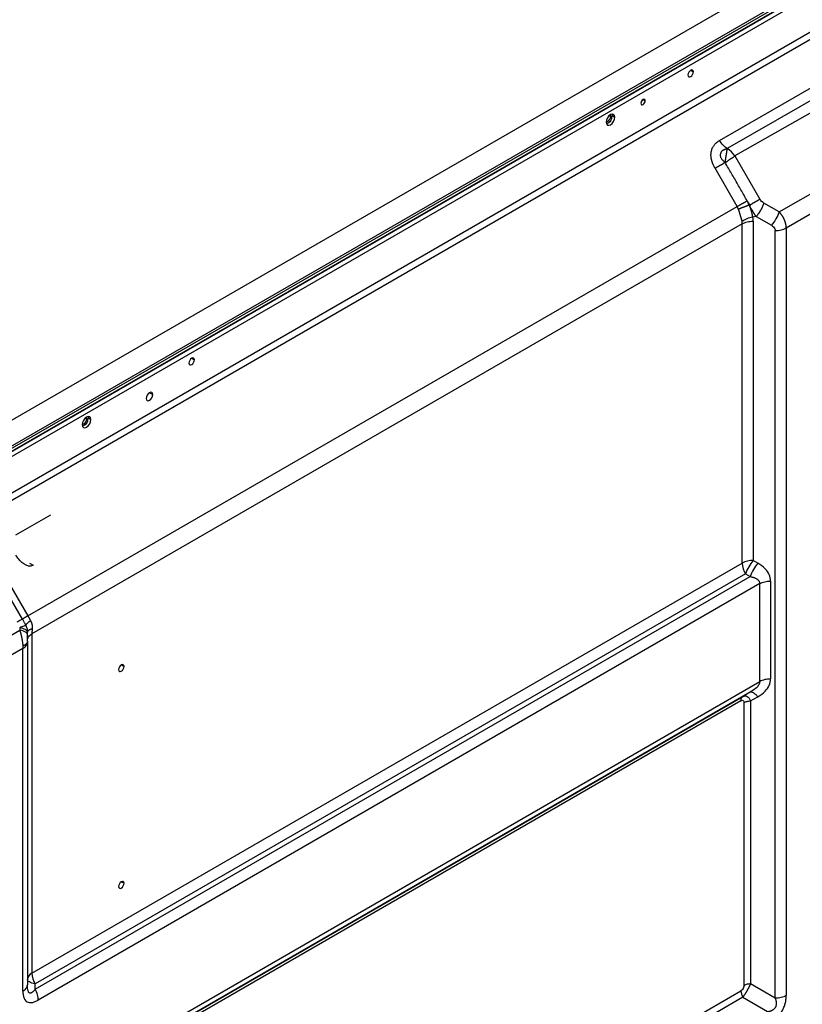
# Model space of a CAD drawing. Header units: millimetres. Extents: x 0 to 1118, y 0 to 864.
# Tile 391 of 397: x 975 to 1001, y 729 to 761. Entities that reach past the tile are written whole.
import ezdxf

# ---------------------------------------------------------------- set-up
doc = ezdxf.new("R2010")
doc.units = ezdxf.units.MM

msp = doc.modelspace()

# ---------------------------------------------------------------- linework, layer by layer
at = {"color": 7, "linetype": 'Continuous', "lineweight": 25}
for p, q in [((1037.8614, 784.3107), (903.0162, 706.4662)), ((1039.2838, 783.9479), (903.1346, 705.3507)), ((903.7374, 706.0498), (1038.5827, 783.8943)), ((903.7666, 705.8769), (1038.6118, 783.7214)), ((903.7728, 705.9886), (1038.618, 783.8331)), ((1038.618, 783.7351), (903.7728, 705.8906)), ((904.5899, 705.0191), (1037.8285, 781.9361)), ((1037.8906, 781.727), (904.652, 704.81)), ((998.0466, 757.1486), (1002.2233, 759.5597)), ((1002.4767, 759.2936), (998.2973, 756.8872)), ((1002.73, 759.0277), (998.5403, 756.6509)), ((994.5635, 758.0034), (994.572, 757.9527)), ((994.572, 757.9527), (994.6568, 757.9037)), ((999.978, 754.8344), (1003.7687, 757.0228)), ((998.5403, 756.6509), (999.3512, 755.247)), ((998.6158, 755.008), (997.9001, 756.2476)), ((1003.8723, 756.4294), (1000.2058, 754.3127)), ((975.6436, 741.7464), (998.6158, 755.008)), ((999.028, 755.0604), (999.005, 755.0549)), ((999.978, 754.8344), (999.483, 755.1202)), ((999.233, 754.6872), (999.1221, 754.6607)), ((999.233, 754.6872), (999.728, 754.4014)), ((998.7815, 754.4505), (975.7748, 741.169)), ((998.7815, 743.4586), (998.7815, 754.4505)), ((999.1351, 754.535), (999.1351, 743.5431)), ((1000.2058, 754.3127), (1000.2058, 729.45)), ((999.8522, 729.3654), (999.8522, 754.2282)), ((977.593, 748.2065), (977.6014, 748.1558)), ((977.6863, 748.1068), (977.6014, 748.1558)), ((975.2543, 744.3711), (976.3857, 745.0243)), ((975.7, 743.4606), (975.82, 743.3913)), ((975.7748, 730.1771), (998.7815, 743.4586)), ((999.2865, 743.4557), (999.1351, 743.5431)), ((975.4662, 741.644), (974.754, 742.8774)), ((974.9315, 742.9799), (975.6436, 741.7464)), ((998.8851, 743.1101), (975.8784, 729.8286)), ((975.8784, 729.6537), (999.0365, 743.0226)), ((998.8851, 743.1101), (999.0365, 743.0226)), ((999.7008, 742.8783), (999.7008, 739.7059)), ((999.3472, 742.7937), (975.982, 729.3053)), ((999.3472, 739.6213), (999.3472, 742.7937)), ((971.7998, 739.2207), (975.3784, 741.2866)), ((975.3784, 741.3657), (975.3784, 741.2866)), ((975.6247, 741.2521), (975.6284, 741.2213)), ((975.6331, 741.2366), (975.6284, 741.2213)), ((975.6284, 741.1618), (975.6284, 741.2213)), ((975.6284, 741.1422), (975.6284, 741.1617)), ((975.7748, 741.169), (975.7748, 730.1771)), ((975.4819, 740.6931), (972.0276, 738.699)), ((975.4819, 729.594), (975.4819, 740.6931)), ((975.6284, 740.8972), (975.6284, 729.7981)), ((975.9819, 726.1328), (999.3472, 739.6213)), ((998.7401, 739.0002), (975.8163, 725.7665)), ((999.0365, 739.2728), (975.8784, 725.9039)), ((975.8784, 725.9039), (998.8022, 739.1376)), ((998.7893, 739.1268), (998.8022, 739.1376)), ((999.0365, 739.2728), (998.8022, 739.1376)), ((998.8022, 739.1376), (998.8215, 739.1433)), ((999.089, 739.3112), (999.0365, 739.2728)), ((999.0561, 739.2757), (999.0365, 739.2728)), ((999.0522, 738.9932), (999.2865, 739.1285)), ((999.0522, 738.9932), (999.0522, 729.8273)), ((998.8401, 729.7766), (998.8401, 738.9425)), ((975.624, 729.7725), (975.6284, 729.7981)), ((975.632, 729.7088), (975.6261, 729.7708)), ((975.634, 729.7273), (975.6284, 729.7981)), ((975.8784, 729.6537), (975.8784, 729.8286)), ((999.8522, 729.3654), (999.0522, 729.8273)), ((975.8163, 716.3697), (998.7401, 729.6034)), ((998.8022, 729.3943), (975.8784, 716.1607)), ((998.8022, 729.3943), (999.6022, 728.9324))]:
    msp.add_line(p, q, dxfattribs=at)
at = {"color": 8, "linetype": 'Continuous', "lineweight": 25}
for p, q in [((997.112, 759.4231), (997.2004, 759.3721)), ((995.5703, 758.4747), (995.641, 758.4339)), ((994.5197, 757.9225), (994.4704, 757.9509)), ((980.9487, 750.0922), (981.0371, 750.0412)), ((979.584, 748.9778), (979.6901, 748.9165)), ((977.5491, 748.1256), (977.4999, 748.154)), ((978.6691, 740.1605), (978.7575, 740.1094)), ((978.6691, 733.1382), (978.7575, 733.0872))]:
    msp.add_line(p, q, dxfattribs=at)
at = {"color": 7, "linetype": 'Continuous', "lineweight": 25, "flags": 128}
for points in [[(997.2004, 759.3721), (997.1937, 759.4072), (997.1746, 759.4293), (997.1459, 759.4349), (997.1121, 759.4231), (997.0782, 759.3958), (997.0496, 759.3571), (997.0304, 759.313), (997.0237, 759.27)], [(997.0237, 759.27), (997.0304, 759.2348), (997.0496, 759.2128), (997.0782, 759.2072), (997.1121, 759.219), (997.1459, 759.2463), (997.1746, 759.2849), (997.1937, 759.3291), (997.2004, 759.3721)], [(995.641, 758.4339), (995.6356, 758.462), (995.6203, 758.4796), (995.5973, 758.4841), (995.5703, 758.4747), (995.5432, 758.4529), (995.5203, 758.4219), (995.5049, 758.3866), (995.4996, 758.3522)], [(995.4996, 758.3522), (995.5049, 758.3241), (995.5203, 758.3064), (995.5432, 758.302), (995.5703, 758.3114), (995.5973, 758.3332), (995.6203, 758.3642), (995.6356, 758.3995), (995.641, 758.4339)], [(994.6568, 757.9037), (994.6461, 757.9599), (994.6154, 757.9952), (994.5695, 758.0041), (994.5154, 757.9853), (994.4613, 757.9417), (994.4154, 757.8798), (994.3848, 757.8091), (994.374, 757.7404)], [(994.374, 757.7404), (994.3848, 757.6841), (994.4154, 757.6488), (994.4613, 757.6399), (994.5154, 757.6587), (994.5695, 757.7024), (994.6154, 757.7643), (994.6461, 757.835), (994.6568, 757.9037)], [(994.375, 757.7603), (994.3975, 757.7576), (994.4313, 757.7694), (994.4651, 757.7967), (994.4938, 757.8354), (994.513, 757.8795), (994.5197, 757.9225)], [(994.5197, 757.9225), (994.513, 757.9576), (994.4999, 757.9754)], [(981.0371, 750.0412), (981.0304, 750.0763), (981.0112, 750.0984), (980.9825, 750.104), (980.9487, 750.0922), (980.9149, 750.0649), (980.8862, 750.0262), (980.8671, 749.9821), (980.8603, 749.9391)], [(980.8603, 749.9391), (980.8671, 749.9039), (980.8862, 749.8819), (980.9149, 749.8763), (980.9487, 749.8881), (980.9825, 749.9154), (981.0112, 749.9541), (981.0304, 749.9982), (981.0371, 750.0412)], [(979.6901, 748.9165), (979.682, 748.9587), (979.659, 748.9852), (979.6246, 748.9919), (979.584, 748.9778), (979.5434, 748.945), (979.509, 748.8986), (979.486, 748.8456), (979.4779, 748.794)], [(979.4779, 748.794), (979.486, 748.7518), (979.509, 748.7254), (979.5434, 748.7187), (979.584, 748.7328), (979.6246, 748.7656), (979.659, 748.812), (979.682, 748.865), (979.6901, 748.9165)], [(977.6863, 748.1068), (977.6755, 748.1631), (977.6449, 748.1983), (977.599, 748.2072), (977.5449, 748.1884), (977.4907, 748.1448), (977.4449, 748.0829), (977.4142, 748.0122), (977.4034, 747.9435)], [(977.4034, 747.9435), (977.4142, 747.8872), (977.4449, 747.8519), (977.4907, 747.843), (977.5449, 747.8618), (977.599, 747.9055), (977.6449, 747.9674), (977.6755, 748.0381), (977.6863, 748.1068)], [(977.4044, 747.9634), (977.4269, 747.9607), (977.4607, 747.9725), (977.4946, 747.9998), (977.5232, 748.0385), (977.5424, 748.0826), (977.5491, 748.1256)], [(977.5491, 748.1256), (977.5424, 748.1607), (977.5294, 748.1785)], [(975.6284, 741.2211), (975.6242, 741.2428), (975.6115, 741.2643), (975.5905, 741.285), (975.5616, 741.3046), (975.5253, 741.3227), (975.4821, 741.3392), (975.4328, 741.3536), (975.3784, 741.3657)], [(978.7575, 740.1094), (978.7508, 740.1446), (978.7317, 740.1667), (978.703, 740.1722), (978.6692, 740.1605), (978.6353, 740.1332), (978.6067, 740.0945), (978.5875, 740.0503), (978.5808, 740.0074)], [(978.5808, 740.0074), (978.5875, 739.9722), (978.6067, 739.9502), (978.6353, 739.9446), (978.6692, 739.9564), (978.703, 739.9836), (978.7317, 740.0223), (978.7508, 740.0665), (978.7575, 740.1094)], [(978.7575, 733.0872), (978.7508, 733.1224), (978.7317, 733.1444), (978.703, 733.15), (978.6692, 733.1382), (978.6353, 733.1109), (978.6067, 733.0723), (978.5875, 733.0281), (978.5808, 732.9851)], [(978.5808, 732.9851), (978.5875, 732.95), (978.6067, 732.9279), (978.6353, 732.9223), (978.6692, 732.9341), (978.703, 732.9614), (978.7317, 733.0001), (978.7508, 733.0443), (978.7575, 733.0872)], [(975.8784, 729.8286), (975.824, 729.8407), (975.7748, 729.8551), (975.7317, 729.8715), (975.6954, 729.8896), (975.6664, 729.9092), (975.6454, 729.9298), (975.6327, 729.9512), (975.6284, 729.973)]]:
    msp.add_lwpolyline(points, dxfattribs=at)
at = {"color": 7, "linetype": 'Continuous', "lineweight": 25}
for centre, radius, start, end in [((994.2967, 757.9513), 0.2753, 288.14896, 0.28745), ((997.9053, 756.2411), 0.7557, 32.8371, 58.75463), ((977.3261, 748.1544), 0.2753, 288.14896, 0.28745), ((999.1207, 742.8218), 0.7215, 88.85598, 118.04026), ((999.5025, 743.4832), 0.7214, 181.95658, 211.14395), ((1000.1994, 742.6399), 1.3959, 139.68314, 160.31692), ((975.8786, 729.948), 0.2515, 114.37463, 174.30525), ((976.4958, 730.2017), 0.7214, 181.95652, 211.144)]:
    msp.add_arc(centre, radius, start, end, dxfattribs=at)
for points, knots in [([(997.9001, 756.2476), (997.8949, 756.2568), (997.8844, 756.2752), (997.8697, 756.3032), (997.8556, 756.3316), (997.8424, 756.3604), (997.8301, 756.3895), (997.8187, 756.4189), (997.8083, 756.4485), (997.7989, 756.4784), (997.7906, 756.5086), (997.7835, 756.5388), (997.7777, 756.5692), (997.7732, 756.5996), (997.77, 756.6299), (997.7663, 756.6918), (997.7725, 756.7839), (997.8067, 756.8967), (997.8531, 756.9762), (997.8969, 757.0298), (997.9307, 757.0643), (997.9672, 757.0956), (998.0057, 757.124), (998.033, 757.1404), (998.0466, 757.1486)], [0, 0, 0, 0, 0.0280329, 0.056067, 0.0840981, 0.1121295, 0.140167, 0.1682016, 0.1962319, 0.2242712, 0.2523245, 0.2803701, 0.3084076, 0.3364611, 0.3645215, 0.3925696, 0.508896, 0.6252233, 0.7415642, 0.7932641, 0.8449567, 0.8966381, 0.9483187, 1, 1, 1, 1]), ([(998.2953, 756.8854), (998.2493, 756.9122), (998.2033, 756.9495), (998.1182, 757.0395), (998.0792, 757.0922), (998.0466, 757.1486)], [0, 0, 0, 0, 0.5, 0.5, 1, 1, 1, 1]), ([(998.2944, 756.886), (998.2903, 756.884), (998.2821, 756.88), (998.2691, 756.8744), (998.2558, 756.8689), (998.2423, 756.8637), (998.2285, 756.8584), (998.2146, 756.8531), (998.2006, 756.8477), (998.1867, 756.842), (998.1729, 756.8359), (998.1595, 756.8292), (998.1465, 756.822), (998.1341, 756.814), (998.1227, 756.8051), (998.1123, 756.7953), (998.1034, 756.7843), (998.0959, 756.7725), (998.0897, 756.76), (998.0844, 756.7469), (998.077, 756.7255), (998.068, 756.6948), (998.0659, 756.6528), (998.0777, 756.6115), (998.098, 756.5733), (998.1229, 756.5376), (998.153, 756.5019), (998.1879, 756.4661), (998.2146, 756.4428), (998.228, 756.4311)], [0, 0, 0, 0, 0.0239116, 0.0474802, 0.0708827, 0.0942469, 0.117657, 0.1411559, 0.1647534, 0.1884383, 0.2121853, 0.2359586, 0.2597146, 0.2834186, 0.3070566, 0.3306445, 0.3542303, 0.3778653, 0.4015425, 0.4252334, 0.4489213, 0.514682, 0.5802756, 0.6457794, 0.7116126, 0.7771629, 0.8423808, 0.9209214, 1, 1, 1, 1]), ([(998.228, 756.4312), (998.2291, 756.4385), (998.2312, 756.4531), (998.2345, 756.4751), (998.2378, 756.4972), (998.2411, 756.5192), (998.2444, 756.5412), (998.2478, 756.563), (998.2511, 756.5847), (998.2545, 756.6061), (998.2578, 756.6274), (998.2612, 756.6483), (998.2645, 756.6689), (998.2678, 756.6891), (998.271, 756.7089), (998.2742, 756.7283), (998.2773, 756.7472), (998.2803, 756.7655), (998.2831, 756.7833), (998.2859, 756.8005), (998.2884, 756.8171), (998.2908, 756.833), (998.293, 756.8482), (998.295, 756.8626), (998.2968, 756.8764), (998.2977, 756.8849), (998.2982, 756.8892)], [0, 0, 0, 0, 0.04165712, 0.08331481, 0.1249728, 0.16663076, 0.20828837, 0.24994527, 0.29160115, 0.33325576, 0.3749089, 0.4165605, 0.45821058, 0.49985936, 0.54150721, 0.58315476, 0.62480289, 0.6664528, 0.70810604, 0.74976459, 0.79143086, 0.83310778, 0.8747988, 0.91650798, 0.95823995, 1, 1, 1, 1]), ([(998.228, 756.4311), (998.233, 756.4341), (998.2432, 756.4401), (998.2581, 756.4498), (998.2728, 756.46), (998.2873, 756.4705), (998.3017, 756.4813), (998.3159, 756.4922), (998.3302, 756.5031), (998.3444, 756.514), (998.3586, 756.5247), (998.3729, 756.5351), (998.3874, 756.5452), (998.402, 756.5547), (998.4168, 756.5639), (998.4314, 756.5728), (998.446, 756.5815), (998.4604, 756.5901), (998.476, 756.5998), (998.4928, 756.6107), (998.5101, 756.6232), (998.5264, 756.6365), (998.5358, 756.6462), (998.5406, 756.6511)], [0, 0, 0, 0, 0.0446659, 0.0892609, 0.133838, 0.178426, 0.2230345, 0.2676599, 0.3122902, 0.3569105, 0.4015084, 0.4460795, 0.4906327, 0.5351932, 0.5797817, 0.6243968, 0.6690231, 0.7136396, 0.7582279, 0.8185151, 0.8787836, 0.939182, 1, 1, 1, 1]), ([(998.228, 756.4311), (998.2213, 756.4274), (998.2079, 756.42), (998.1876, 756.4088), (998.1673, 756.3976), (998.147, 756.3863), (998.1267, 756.375), (998.1065, 756.3637), (998.0863, 756.3524), (998.0663, 756.3413), (998.0465, 756.3302), (998.027, 756.3192), (998.0077, 756.3084), (997.9887, 756.2977), (997.9701, 756.2872), (997.9519, 756.2769), (997.9341, 756.2669), (997.9168, 756.2571), (997.9057, 756.2508), (997.9001, 756.2476)], [0, 0, 0, 0, 0.058816, 0.1176392, 0.1764653, 0.2352917, 0.294117, 0.3529406, 0.4117629, 0.4705846, 0.529407, 0.5882308, 0.647057, 0.7058856, 0.7647161, 0.8235465, 0.882374, 0.941194, 1, 1, 1, 1]), ([(998.9401, 755.1952), (998.9069, 755.2544), (998.8403, 755.3729), (998.7395, 755.55), (998.6381, 755.7267), (998.5362, 755.9032), (998.4338, 756.0794), (998.3311, 756.2554), (998.2623, 756.3725), (998.228, 756.4311)], [0, 0, 0, 0, 0.1428581, 0.2857149, 0.4285715, 0.5714287, 0.7142862, 0.8571437, 1, 1, 1, 1]), ([(998.6158, 755.008), (998.6213, 755.0112), (998.6324, 755.0176), (998.6496, 755.0275), (998.6672, 755.0376), (998.6852, 755.0481), (998.7037, 755.0587), (998.7224, 755.0695), (998.7415, 755.0806), (998.7609, 755.0917), (998.7805, 755.1031), (998.8002, 755.1145), (998.8202, 755.126), (998.8402, 755.1375), (998.8602, 755.1491), (998.8803, 755.1607), (998.9003, 755.1723), (998.9203, 755.1838), (998.9335, 755.1914), (998.9401, 755.1952)], [0, 0, 0, 0, 0.0588022, 0.1176185, 0.1764431, 0.2352717, 0.2941015, 0.352931, 0.4117594, 0.470587, 0.5294141, 0.5882414, 0.6470695, 0.7058985, 0.7647279, 0.8235561, 0.8823805, 0.941197, 1, 1, 1, 1]), ([(998.6539, 754.9206), (998.652, 754.9267), (998.648, 754.9388), (998.6412, 754.9566), (998.6335, 754.9741), (998.6252, 754.9913), (998.6189, 755.0024), (998.6158, 755.008)], [0, 0, 0, 0, 0.1999917, 0.4000001, 0.5999989, 0.8000019, 1, 1, 1, 1]), ([(999.005, 755.0549), (998.9978, 755.0523), (998.9834, 755.0469), (998.9616, 755.0388), (998.9398, 755.0307), (998.918, 755.0225), (998.8962, 755.0143), (998.8745, 755.0061), (998.8529, 754.9979), (998.8315, 754.9897), (998.8102, 754.9816), (998.7893, 754.9736), (998.7687, 754.9656), (998.7484, 754.9577), (998.7285, 754.95), (998.7091, 754.9424), (998.6901, 754.935), (998.6717, 754.9277), (998.6598, 754.923), (998.6539, 754.9206)], [0, 0, 0, 0, 0.0588021, 0.1176184, 0.176443, 0.2352715, 0.2941012, 0.3529305, 0.4117589, 0.4705864, 0.5294136, 0.5882411, 0.6470695, 0.7058988, 0.7647285, 0.823557, 0.8823816, 0.9411979, 1, 1, 1, 1]), ([(999.028, 755.0604), (999.024, 755.067), (999.0162, 755.0802), (999.0036, 755.0994), (998.9906, 755.1184), (998.9775, 755.1373), (998.9646, 755.1563), (998.9519, 755.1755), (998.9441, 755.1886), (998.9401, 755.1952)], [0, 0, 0, 0, 0.14292838, 0.28574776, 0.42857811, 0.57142497, 0.71425548, 0.85707437, 1, 1, 1, 1]), ([(999.005, 755.0549), (998.9992, 755.0707), (998.9863, 755.1021), (998.9642, 755.1488), (998.9483, 755.1797), (998.9401, 755.1952)], [0, 0, 0, 0, 0.3261025, 0.6589417, 1, 1, 1, 1]), ([(999.0299, 754.9982), (999.0259, 755.0077), (999.0178, 755.0267), (999.0092, 755.0455), (999.005, 755.0549)], [0, 0, 0, 0, 0.4999977, 1, 1, 1, 1]), ([(999.028, 755.0604), (999.0346, 755.0642), (999.0477, 755.0718), (999.0677, 755.0834), (999.0876, 755.0949), (999.1076, 755.1064), (999.1276, 755.118), (999.1476, 755.1295), (999.1674, 755.1409), (999.1871, 755.1523), (999.2066, 755.1636), (999.2259, 755.1747), (999.2449, 755.1857), (999.2637, 755.1965), (999.282, 755.2071), (999.3, 755.2175), (999.3176, 755.2276), (999.3347, 755.2375), (999.3457, 755.2439), (999.3512, 755.247)], [0, 0, 0, 0, 0.0588577, 0.1176951, 0.1765165, 0.2353269, 0.2941313, 0.3529346, 0.411741, 0.4705542, 0.5293765, 0.588209, 0.6470509, 0.7058999, 0.7647511, 0.8235975, 0.8824297, 0.9412355, 1, 1, 1, 1]), ([(999.03, 754.9983), (999.0311, 755.0007), (999.0334, 755.0055), (999.036, 755.0133), (999.0377, 755.0214), (999.0385, 755.0296), (999.0382, 755.0379), (999.0364, 755.0459), (999.0332, 755.0537), (999.0297, 755.0582), (999.028, 755.0604)], [0, 0, 0, 0, 0.1218899, 0.247367, 0.3740283, 0.4999961, 0.6242818, 0.7472412, 0.8710548, 1, 1, 1, 1]), ([(999.1221, 754.6607), (999.1212, 754.6681), (999.1195, 754.6828), (999.116, 754.7055), (999.1119, 754.7286), (999.1073, 754.7521), (999.102, 754.7759), (999.0962, 754.7999), (999.0898, 754.8243), (999.0828, 754.8488), (999.0753, 754.8735), (999.0673, 754.8984), (999.0587, 754.9233), (999.0497, 754.9483), (999.0401, 754.9733), (999.0333, 754.9899), (999.0299, 754.9982)], [0, 0, 0, 0, 0.0714363, 0.1428696, 0.2143003, 0.2857285, 0.3571546, 0.4285789, 0.5000015, 0.5714232, 0.6428447, 0.714267, 0.7856916, 0.8571203, 0.9285554, 1, 1, 1, 1]), ([(999.233, 754.6872), (999.2282, 754.6931), (999.2186, 754.7049), (999.2048, 754.7237), (999.1913, 754.743), (999.1781, 754.763), (999.1651, 754.7835), (999.1523, 754.8044), (999.1397, 754.8256), (999.127, 754.8471), (999.1142, 754.8687), (999.1013, 754.8904), (999.0881, 754.9121), (999.0745, 754.9338), (999.0603, 754.9554), (999.0456, 754.977), (999.0352, 754.9912), (999.03, 754.9983)], [0, 0, 0, 0, 0.0660801, 0.1325573, 0.1993208, 0.266261, 0.3332642, 0.4002267, 0.4670707, 0.5337507, 0.6002407, 0.6665505, 0.732753, 0.7989861, 0.8654252, 0.9323174, 1, 1, 1, 1]), ([(999.483, 755.1202), (999.4713, 755.0865), (999.4567, 755.05), (999.4218, 754.9741), (999.4016, 754.9348), (999.3571, 754.8573), (999.333, 754.8193), (999.2833, 754.7485), (999.2578, 754.7158), (999.233, 754.6872)], [0, 0, 0, 0, 0.25, 0.25, 0.5, 0.5, 0.75, 0.75, 1, 1, 1, 1]), ([(999.483, 755.1202), (999.4647, 755.1308), (999.43, 755.1544), (999.3849, 755.1973), (999.3611, 755.23), (999.3512, 755.247)], [0, 0, 0, 0, 0.3577093, 0.6908489, 1, 1, 1, 1]), ([(998.6539, 754.9206), (998.6565, 754.9123), (998.6616, 754.8958), (998.6692, 754.871), (998.6768, 754.8463), (998.6844, 754.8217), (998.6919, 754.7972), (998.6993, 754.7729), (998.7065, 754.7487), (998.7137, 754.7248), (998.7207, 754.7012), (998.7276, 754.6779), (998.7343, 754.6549), (998.7409, 754.6323), (998.7473, 754.6101), (998.7535, 754.5884), (998.7595, 754.5672), (998.7654, 754.5464), (998.7692, 754.533), (998.7711, 754.5264)], [0, 0, 0, 0, 0.0588242, 0.1176472, 0.1764698, 0.2352925, 0.2941157, 0.3529394, 0.4117635, 0.470588, 0.5294126, 0.5882371, 0.6470612, 0.7058848, 0.7647078, 0.8235304, 0.8823529, 0.9411758, 1, 1, 1, 1]), ([(999.1221, 754.6607), (999.0585, 754.6519), (998.9924, 754.6353), (998.8707, 754.5887), (998.8155, 754.5588), (998.7711, 754.5264)], [0, 0, 0, 0, 0.5, 0.5, 1, 1, 1, 1]), ([(999.1351, 754.535), (999.1351, 754.5489), (999.1341, 754.5769), (999.1298, 754.6189), (999.125, 754.6468), (999.1221, 754.6607)], [0, 0, 0, 0, 0.3313503, 0.6646842, 1, 1, 1, 1]), ([(999.978, 754.8344), (999.9528, 754.7617), (999.9159, 754.6823), (999.8287, 754.5312), (999.7784, 754.4596), (999.728, 754.4014)], [0, 0, 0, 0, 0.5, 0.5, 1, 1, 1, 1]), ([(1000.2058, 754.3127), (1000.2057, 754.3203), (1000.2055, 754.3354), (1000.204, 754.3583), (1000.2016, 754.3814), (1000.1983, 754.4047), (1000.1941, 754.428), (1000.1891, 754.4514), (1000.1831, 754.4749), (1000.1762, 754.4985), (1000.1685, 754.522), (1000.1599, 754.5455), (1000.1505, 754.5689), (1000.1403, 754.5922), (1000.1292, 754.6154), (1000.1174, 754.6385), (1000.1048, 754.6614), (1000.0914, 754.684), (1000.0773, 754.7065), (1000.0624, 754.7286), (1000.0469, 754.7505), (1000.0307, 754.772), (1000.0137, 754.7932), (999.9962, 754.8141), (999.9841, 754.8276), (999.978, 754.8344)], [0, 0, 0, 0, 0.0435426, 0.0870631, 0.1305651, 0.1740516, 0.2175258, 0.2609903, 0.3044476, 0.3479002, 0.3913499, 0.4347987, 0.4782481, 0.5216996, 0.5651544, 0.6086134, 0.6520774, 0.6955471, 0.7390227, 0.7825045, 0.8259925, 0.8694865, 0.9129861, 0.9564909, 1, 1, 1, 1]), ([(998.7815, 754.4505), (998.7814, 754.4556), (998.7813, 754.466), (998.78, 754.4814), (998.7779, 754.4966), (998.775, 754.5116), (998.7724, 754.5215), (998.7711, 754.5264)], [0, 0, 0, 0, 0.1999981, 0.400001, 0.5999999, 0.8000083, 1, 1, 1, 1]), ([(998.7815, 754.4505), (998.8278, 754.4772), (998.8833, 754.4986), (999.0042, 754.5275), (999.0696, 754.535), (999.1351, 754.535)], [0, 0, 0, 0, 0.5, 0.5, 1, 1, 1, 1]), ([(999.728, 754.4014), (999.7525, 754.3873), (999.7965, 754.3544), (999.841, 754.2942), (999.8522, 754.2502), (999.8522, 754.2282)], [0, 0, 0, 0, 0.3577939, 0.6893151, 1, 1, 1, 1]), ([(999.8522, 754.2282), (999.9177, 754.2282), (999.9831, 754.2357), (1000.104, 754.2646), (1000.1595, 754.286), (1000.2058, 754.3127)], [0, 0, 0, 0, 0.5, 0.5, 1, 1, 1, 1]), ([(999.2865, 743.4557), (999.2362, 743.3975), (999.1858, 743.3259), (999.0986, 743.1747), (999.0617, 743.0954), (999.0365, 743.0226)], [0, 0, 0, 0, 0.5, 0.5, 1, 1, 1, 1]), ([(999.7008, 742.8783), (999.7009, 742.9512), (999.6661, 743.0926), (999.5218, 743.2951), (999.3746, 743.4063), (999.2865, 743.4557)], [0, 0, 0, 0, 0.3086294, 0.6182403, 1, 1, 1, 1]), ([(999.0365, 743.0226), (999.046, 743.021), (999.065, 743.0176), (999.0932, 743.0113), (999.1214, 743.004), (999.1492, 742.9955), (999.1764, 742.9855), (999.2027, 742.9741), (999.2278, 742.9611), (999.2515, 742.9464), (999.2733, 742.93), (999.2931, 742.9118), (999.3104, 742.8917), (999.325, 742.8699), (999.3362, 742.8462), (999.3443, 742.8207), (999.3462, 742.8028), (999.3472, 742.7937)], [0, 0, 0, 0, 0.0644563, 0.1301399, 0.1967055, 0.2638342, 0.3312401, 0.3986772, 0.4659487, 0.5329176, 0.5995179, 0.665769, 0.7317885, 0.7978063, 0.864174, 0.9313709, 1, 1, 1, 1]), ([(999.3472, 742.7937), (999.3935, 742.8205), (999.449, 742.8418), (999.5699, 742.8708), (999.6353, 742.8783), (999.7008, 742.8783)], [0, 0, 0, 0, 0.5, 0.5, 1, 1, 1, 1]), ([(975.4662, 741.644), (975.457, 741.6387), (975.4365, 741.6269), (975.3757, 741.5918), (975.3355, 741.5686), (975.2887, 741.5415)], [0, 0, 0, 0, 0.5, 0.5, 1, 1, 1, 1]), ([(975.6436, 741.7464), (975.5968, 741.7194), (975.5566, 741.6962), (975.4959, 741.6611), (975.4753, 741.6493), (975.4662, 741.644)], [0, 0, 0, 0, 0.5, 0.5, 1, 1, 1, 1]), ([(975.4662, 741.644), (975.4727, 741.6325), (975.4859, 741.6094), (975.5051, 741.5745), (975.5238, 741.5394), (975.5421, 741.5041), (975.5599, 741.4686), (975.5716, 741.4448), (975.5774, 741.433)], [0, 0, 0, 0, 0.1666688, 0.3333369, 0.4999831, 0.6666707, 0.8333674, 1, 1, 1, 1]), ([(975.5774, 741.433), (975.5775, 741.435), (975.5779, 741.439), (975.5796, 741.4456), (975.5822, 741.4526), (975.5858, 741.46), (975.5903, 741.4678), (975.5958, 741.476), (975.6022, 741.4845), (975.6095, 741.4934), (975.6177, 741.5026), (975.6268, 741.5121), (975.6367, 741.5219), (975.6475, 741.532), (975.6591, 741.5423), (975.6715, 741.5529), (975.6846, 741.5636), (975.6985, 741.5745), (975.713, 741.5855), (975.7233, 741.593), (975.7284, 741.5967)], [0, 0, 0, 0, 0.0555435, 0.1110993, 0.1666613, 0.2222252, 0.2777883, 0.3333489, 0.3889067, 0.444462, 0.5000156, 0.5555687, 0.6111225, 0.6666779, 0.7222354, 0.7777946, 0.833354, 0.8889111, 0.9444617, 1, 1, 1, 1]), ([(975.6436, 741.7464), (975.6478, 741.7393), (975.656, 741.7249), (975.6683, 741.7033), (975.6805, 741.6818), (975.6927, 741.6604), (975.7047, 741.639), (975.7166, 741.6177), (975.7245, 741.6037), (975.7284, 741.5967)], [0, 0, 0, 0, 0.1429167, 0.285733, 0.428547, 0.5714054, 0.7142968, 0.8571883, 1, 1, 1, 1]), ([(975.7284, 741.5967), (975.7318, 741.5906), (975.7384, 741.5785), (975.7473, 741.5596), (975.7554, 741.5404), (975.7625, 741.5209), (975.7686, 741.501), (975.7739, 741.4808), (975.7781, 741.4605), (975.7814, 741.4399), (975.7838, 741.4191), (975.7852, 741.3983), (975.7856, 741.3773), (975.7851, 741.3564), (975.784, 741.3424), (975.7834, 741.3354)], [0, 0, 0, 0, 0.0769216, 0.1538567, 0.2307919, 0.3077158, 0.3846274, 0.4615337, 0.5384412, 0.6153546, 0.692278, 0.769214, 0.8461575, 0.9230927, 1, 1, 1, 1]), ([(975.5774, 741.433), (975.5727, 741.4332), (975.5649, 741.432), (975.5426, 741.4264), (975.5282, 741.422), (975.4936, 741.4103), (975.4733, 741.403), (975.4286, 741.3859), (975.4041, 741.3762), (975.3784, 741.3657)], [0, 0, 0, 0, 0.25, 0.25, 0.5, 0.5, 0.75, 0.75, 1, 1, 1, 1]), ([(975.3784, 741.2866), (975.3812, 741.2775), (975.3869, 741.2594), (975.3952, 741.2321), (975.4031, 741.2045), (975.4107, 741.1768), (975.418, 741.149), (975.425, 741.1212), (975.4316, 741.0933), (975.4378, 741.0654), (975.4437, 741.0375), (975.4492, 741.0098), (975.4543, 740.9821), (975.459, 740.9546), (975.4632, 740.9273), (975.4671, 740.9002), (975.4705, 740.8734), (975.4735, 740.8469), (975.476, 740.8207), (975.4781, 740.7949), (975.4792, 740.7781), (975.4797, 740.7697)], [0, 0, 0, 0, 0.0526178, 0.1052449, 0.1578784, 0.2105157, 0.2631548, 0.3157938, 0.3684313, 0.4210662, 0.473698, 0.5263263, 0.5789513, 0.6315737, 0.6841944, 0.7368149, 0.7894373, 0.8420638, 0.8946974, 0.9473415, 1, 1, 1, 1]), ([(975.6284, 741.1422), (975.6284, 741.1713), (975.605, 741.2003), (975.5178, 741.2507), (975.454, 741.272), (975.3784, 741.2866)], [0, 0, 0, 0, 0.5, 0.5, 1, 1, 1, 1]), ([(975.7834, 741.3354), (975.7828, 741.3281), (975.7814, 741.3133), (975.7798, 741.2914), (975.7783, 741.2698), (975.7771, 741.2486), (975.7761, 741.2279), (975.7754, 741.2076), (975.775, 741.1879), (975.7749, 741.1753), (975.7748, 741.169)], [0, 0, 0, 0, 0.1249513, 0.2499721, 0.3749996, 0.5000011, 0.6249818, 0.7499681, 0.8749751, 1, 1, 1, 1]), ([(975.6284, 740.9264), (975.6283, 740.923), (975.6281, 740.9162), (975.6264, 740.9059), (975.6237, 740.8958), (975.6199, 740.8856), (975.6151, 740.8756), (975.6092, 740.8657), (975.6022, 740.8559), (975.5942, 740.8462), (975.5853, 740.8367), (975.5753, 740.8275), (975.5643, 740.8184), (975.5525, 740.8096), (975.5397, 740.801), (975.526, 740.7927), (975.5114, 740.7847), (975.496, 740.777), (975.4851, 740.7721), (975.4797, 740.7697)], [0, 0, 0, 0, 0.05878, 0.1175899, 0.1764188, 0.2352581, 0.2941011, 0.3529432, 0.4117814, 0.4706142, 0.5294414, 0.5882635, 0.647082, 0.7058985, 0.7647148, 0.8235324, 0.8823525, 0.9411753, 1, 1, 1, 1]), ([(975.6284, 740.9649), (975.6284, 741.0027), (975.6414, 741.0404), (975.6915, 741.1102), (975.7286, 741.1423), (975.7748, 741.169)], [0, 0, 0, 0, 0.5, 0.5, 1, 1, 1, 1]), ([(975.6284, 740.9264), (975.6284, 740.9469), (975.6284, 740.9922), (975.6284, 741.0667), (975.6284, 741.1173), (975.6284, 741.1422)], [0, 0, 0, 0, 0.3048322, 0.6377296, 1, 1, 1, 1]), ([(975.6284, 740.9264), (975.6284, 740.9214), (975.6284, 740.9113), (975.6284, 740.9019), (975.6284, 740.8972)], [0, 0, 0, 0, 0.5000112, 1, 1, 1, 1]), ([(975.4797, 740.7697), (975.48, 740.7631), (975.4807, 740.75), (975.4814, 740.7307), (975.4819, 740.7117), (975.4819, 740.6993), (975.4819, 740.6931)], [0, 0, 0, 0, 0.2500001, 0.5000001, 0.7500001, 1, 1, 1, 1]), ([(975.4819, 740.6931), (975.5282, 740.7199), (975.5653, 740.7519), (975.6154, 740.8217), (975.6284, 740.8595), (975.6284, 740.8972)], [0, 0, 0, 0, 0.5, 0.5, 1, 1, 1, 1]), ([(999.2865, 739.1285), (999.3736, 739.178), (999.5214, 739.2893), (999.6669, 739.4913), (999.7016, 739.6331), (999.7008, 739.7059)], [0, 0, 0, 0, 0.3802303, 0.6929286, 1, 1, 1, 1]), ([(999.7008, 739.7059), (999.6353, 739.7059), (999.5699, 739.6983), (999.449, 739.6694), (999.3935, 739.648), (999.3472, 739.6213)], [0, 0, 0, 0, 0.5, 0.5, 1, 1, 1, 1]), ([(998.7401, 739.0002), (998.7578, 739.0114), (998.7916, 739.0203), (998.8306, 738.9993), (998.841, 738.9649), (998.8401, 738.9425)], [0, 0, 0, 0, 0.3285625, 0.6482431, 1, 1, 1, 1]), ([(998.8401, 738.9425), (998.8679, 738.9585), (998.9011, 738.9713), (998.9737, 738.9887), (999.013, 738.9932), (999.0522, 738.9932)], [0, 0, 0, 0, 0.5, 0.5, 1, 1, 1, 1]), ([(998.8401, 729.7766), (998.8408, 729.7562), (998.8312, 729.7109), (998.7932, 729.6441), (998.7586, 729.6128), (998.7401, 729.6034)], [0, 0, 0, 0, 0.3370464, 0.6590075, 1, 1, 1, 1]), ([(998.8022, 729.3943), (998.806, 729.3993), (998.8135, 729.4092), (998.8249, 729.4248), (998.8363, 729.441), (998.8478, 729.4577), (998.8593, 729.4748), (998.8708, 729.4924), (998.8823, 729.5104), (998.8937, 729.5286), (998.9051, 729.5472), (998.9164, 729.566), (998.9277, 729.585), (998.9388, 729.6041), (998.9498, 729.6233), (998.9606, 729.6425), (998.9712, 729.6618), (998.9815, 729.6809), (998.9916, 729.7), (999.0014, 729.7189), (999.0109, 729.7377), (999.02, 729.7562), (999.0288, 729.7745), (999.0371, 729.7924), (999.045, 729.8101), (999.0498, 729.8216), (999.0522, 729.8273)], [0, 0, 0, 0, 0.0416948, 0.0833763, 0.1250475, 0.1667111, 0.2083692, 0.2500237, 0.291676, 0.3333274, 0.3749788, 0.4166307, 0.4582838, 0.4999383, 0.5415945, 0.5832526, 0.6249127, 0.6665749, 0.7082394, 0.7499065, 0.7915766, 0.8332502, 0.8749283, 0.9166116, 0.9583017, 1, 1, 1, 1]), ([(999.0522, 729.8273), (999.013, 729.8273), (998.9737, 729.8228), (998.9011, 729.8055), (998.8679, 729.7926), (998.8401, 729.7766)], [0, 0, 0, 0, 0.5, 0.5, 1, 1, 1, 1]), ([(975.4819, 729.594), (975.4819, 729.5503), (975.4874, 729.4695), (975.5142, 729.3679), (975.5578, 729.292), (975.6173, 729.2422), (975.6916, 729.2187), (975.7789, 729.2217), (975.8771, 729.2504), (975.9464, 729.2847), (975.982, 729.3053)], [0, 0, 0, 0, 0.142446, 0.271641, 0.3914759, 0.5066345, 0.6220077, 0.7409859, 0.8661773, 1, 1, 1, 1]), ([(975.982, 729.3053), (975.982, 729.3587), (975.9728, 729.4174), (975.9373, 729.5366), (975.9111, 729.5971), (975.8784, 729.6537)], [0, 0, 0, 0, 0.5, 0.5, 1, 1, 1, 1]), ([(998.7401, 729.6034), (998.7401, 729.5713), (998.7456, 729.5361), (998.7669, 729.4646), (998.7826, 729.4283), (998.8022, 729.3943)], [0, 0, 0, 0, 0.5, 0.5, 1, 1, 1, 1]), ([(999.7058, 728.5839), (999.7437, 728.6058), (999.8167, 728.6543), (999.9183, 728.744), (1000.0058, 728.8452), (1000.0786, 728.9561), (1000.1359, 729.0749), (1000.1767, 729.1992), (1000.2009, 729.3263), (1000.2058, 729.409), (1000.2058, 729.45)], [0, 0, 0, 0, 0.142892, 0.2724181, 0.3924228, 0.5075947, 0.6228203, 0.7415381, 0.8664307, 1, 1, 1, 1]), ([(1000.2058, 729.45), (1000.1595, 729.4233), (1000.104, 729.4019), (999.9831, 729.3729), (999.9177, 729.3654), (999.8522, 729.3654)], [0, 0, 0, 0, 0.5, 0.5, 1, 1, 1, 1]), ([(999.6022, 728.9324), (999.61, 728.9335), (999.6256, 728.9355), (999.6489, 728.9399), (999.6721, 728.9452), (999.6953, 728.9517), (999.7185, 728.9596), (999.7416, 728.969), (999.7644, 728.9803), (999.7869, 728.9936), (999.8086, 729.0093), (999.829, 729.0276), (999.8473, 729.0486), (999.868, 729.0797), (999.8854, 729.1234), (999.8928, 729.1766), (999.8909, 729.2278), (999.8824, 729.2761), (999.8695, 729.3221), (999.858, 729.3509), (999.8522, 729.3654)], [0, 0, 0, 0, 0.0421003, 0.0838494, 0.1254013, 0.1668817, 0.2083926, 0.2500015, 0.2917648, 0.3337237, 0.3759469, 0.4182203, 0.4602833, 0.502132, 0.5851479, 0.6688517, 0.751885, 0.8343642, 0.9167754, 1, 1, 1, 1])]:
    msp.add_open_spline(points, degree=3, knots=knots, dxfattribs=at)
msp.add_open_spline([(975.82, 743.3913), (975.7062, 743.3256), (975.5138, 743.4109), (975.3348, 743.5786), (975.2543, 743.718)], degree=3, dxfattribs=at)
at = {"color": 8, "linetype": 'Continuous', "lineweight": 25}
for points, knots in [([(975.5774, 741.433), (975.5925, 741.399), (975.6185, 741.3407), (975.6229, 741.2782), (975.6247, 741.2521)], [0, 0, 0, 0, 0.5829526, 1, 1, 1, 1]), ([(975.6382, 741.2532), (975.6398, 741.2554), (975.6428, 741.2599), (975.6486, 741.2665), (975.6552, 741.2731), (975.6627, 741.2795), (975.6711, 741.2858), (975.6803, 741.292), (975.6904, 741.298), (975.7014, 741.3039), (975.7132, 741.3096), (975.7257, 741.3152), (975.739, 741.3206), (975.7531, 741.3257), (975.7678, 741.3307), (975.7782, 741.3339), (975.7834, 741.3354)], [0, 0, 0, 0, 0.0714342, 0.142866, 0.2142951, 0.2857223, 0.3571485, 0.4285749, 0.5000028, 0.571433, 0.6428656, 0.7143002, 0.7857348, 0.8571664, 0.9285903, 1, 1, 1, 1]), ([(999.3472, 739.6213), (999.3451, 739.6033), (999.3408, 739.5675), (999.3079, 739.4977), (999.2308, 739.402), (999.142, 739.3452), (999.089, 739.3112)], [0, 0, 0, 0, 0.145393, 0.2889273, 0.5752921, 1, 1, 1, 1]), ([(998.7401, 739.0002), (998.7409, 739.0158), (998.7424, 739.047), (998.7553, 739.0856), (998.7709, 739.113), (998.7847, 739.1233), (998.7893, 739.1268)], [0, 0, 0, 0, 0.2848604, 0.5697207, 0.8545811, 1, 1, 1, 1]), ([(998.8215, 739.1433), (998.8379, 739.1498), (998.8771, 739.1654), (998.9395, 739.1444), (999.0043, 739.0891), (999.0363, 739.0252), (999.0522, 738.9932)], [0, 0, 0, 0, 0.1932157, 0.4621283, 0.7309808, 1, 1, 1, 1]), ([(999.2865, 739.1285), (999.2613, 739.1557), (999.2109, 739.2102), (999.141, 739.2602), (999.0873, 739.284), (999.0644, 739.278), (999.0561, 739.2757)], [0, 0, 0, 0, 0.2798089, 0.5596179, 0.8394268, 1, 1, 1, 1]), ([(975.4819, 729.594), (975.5038, 729.6081), (975.5476, 729.6363), (975.5926, 729.687), (975.6194, 729.733), (975.6228, 729.7622), (975.624, 729.7725)], [0, 0, 0, 0, 0.2821079, 0.5642157, 0.8463236, 1, 1, 1, 1]), ([(975.8784, 729.6537), (975.8496, 729.6178), (975.8064, 729.564), (975.7495, 729.531), (975.7174, 729.5274), (975.6949, 729.5344), (975.6754, 729.5516), (975.655, 729.5857), (975.6371, 729.6433), (975.635, 729.6985), (975.634, 729.7273)], [0, 0, 0, 0, 0.2818626, 0.422961, 0.4937316, 0.5644919, 0.6353147, 0.7060794, 0.8472295, 1, 1, 1, 1])]:
    msp.add_open_spline(points, degree=3, knots=knots, dxfattribs=at)

doc.saveas('drawing.dxf')
